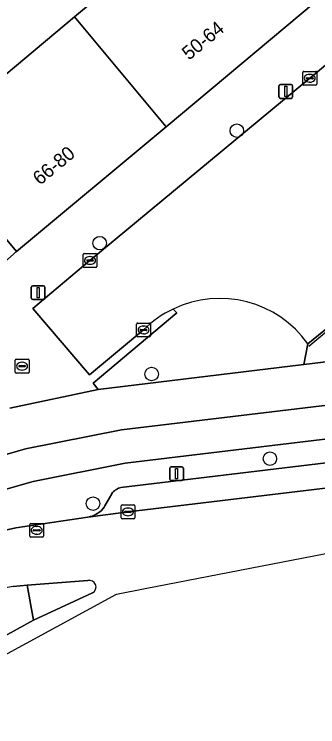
# Model space of a CAD drawing. Extents: x 159888 to 160761, y 384031 to 384750.
# Drawn here: x 160419.7 to 160441.7, y 384134.1 to 384185.7 of the extents above; entities that cross this region are included whole.
import ezdxf

# ---------------------------------------------------------------- set-up
doc = ezdxf.new("R2010")
doc.units = 0
for name, color, linetype in [('IMGEO_Berm_open', 7, 'Continuous'), ('IMGEO_Boom', 7, 'Continuous'), ('IMGEO_Erf', 7, 'Continuous'), ('IMGEO_Fietspad_open', 7, 'Continuous'), ('IMGEO_Groenvoorziening', 7, 'Continuous'), ('IMGEO_Hek', 7, 'Continuous'), ('IMGEO_Kolk', 7, 'Continuous'), ('IMGEO_Lichtmast', 7, 'Continuous'), ('IMGEO_Pand', 7, 'Continuous'), ('IMGEO_Pand_nummerreeks', 7, 'Continuous'), ('IMGEO_Parkeervlak_open', 7, 'Continuous'), ('IMGEO_Rijbaan_lokaal_gesloten', 7, 'Continuous'), ('IMGEO_Rijbaan_lokaal_open', 7, 'Continuous'), ('IMGEO_Rioolput', 7, 'Continuous'), ('IMGEO_Verkeerseiland_open', 7, 'Continuous'), ('IMGEO_Voetpad_open', 7, 'Continuous')]:
    doc.layers.add(name, color=color, linetype=linetype)

msp = doc.modelspace()

# ---------------------------------------------------------------- linework, layer by layer
at = {"layer": 'IMGEO_Berm_open'}
for points in [[(160498.671, 384161.716), (160427.759, 384153.215), (160421.097, 384151.881), (160416.241, 384150.508)], [(160419.085, 384148.352), (160419.834, 384148.53), (160425.051, 384149.307), (160425.206, 384149.337), (160425.357, 384149.38), (160425.504, 384149.437), (160425.646, 384149.507), (160425.781, 384149.589), (160425.907, 384149.683), (160426.025, 384149.787), (160426.133, 384149.902), (160426.23, 384150.026), (160426.288, 384150.112), (160426.778, 384150.984), (160426.791, 384151.005), (160426.844, 384151.077), (160426.902, 384151.144), (160426.967, 384151.206), (160427.036, 384151.261), (160427.111, 384151.311), (160427.189, 384151.353), (160427.271, 384151.388), (160427.356, 384151.416), (160427.443, 384151.436), (160490.133, 384158.969)]]:
    msp.add_lwpolyline(points, dxfattribs=at)
msp.add_lwpolyline([(160421.106, 384141.855), (160420.642, 384144.368), (160419.645, 384144.289), (160416.19, 384143.677), (160410.869, 384142.119), (160409.025, 384141.303), (160408.116, 384140.69), (160411.501, 384136.264), (160413.523, 384137.551), (160415.008, 384138.484)], close=True, dxfattribs=at)
at = {"layer": 'IMGEO_Boom'}
for centre in [(160435.839, 384177.254), (160425.908, 384169.12), (160429.669, 384159.648), (160438.233, 384153.529), (160425.423, 384150.277)]:
    msp.add_circle(centre, 0.489, dxfattribs=at)
at = {"layer": 'IMGEO_Erf'}
msp.add_lwpolyline([(160445.745, 384203.546), (160456.575, 384212.575), (160467.421, 384221.617), (160468.175, 384222.224), (160462.762, 384230.216), (160419.38, 384194.033), (160413.229, 384188.902), (160401.999, 384190.089), (160403.03, 384199.875), (160396.267, 384200.587), (160392.322, 384197.688), (160392.679, 384197.264), (160418.154, 384167.028), (160419.883, 384168.51), (160413.255, 384176.46), (160424.085, 384185.489), (160434.915, 384194.518)], close=True, dxfattribs=at)
at = {"layer": 'IMGEO_Fietspad_open'}
for points in [[(160496.618, 384163.892), (160427.484, 384155.614), (160420.542, 384154.247), (160414.196, 384152.415)], [(160399.716, 384142.915), (160400.343, 384143.286), (160400.825, 384143.559), (160401.674, 384144.039), (160404.278, 384145.513), (160407.348, 384147.131), (160411.719, 384149.018), (160416.241, 384150.508), (160421.097, 384151.881), (160427.759, 384153.215), (160498.671, 384161.716)]]:
    msp.add_lwpolyline(points, dxfattribs=at)
at = {"layer": 'IMGEO_Groenvoorziening'}
for points in [[(160443.941, 384164.258), (160440.992, 384161.842), (160440.695, 384160.33), (160497.469, 384167.144), (160496.899, 384171.869), (160496.371, 384176.297)], [(160431.232, 384164.354), (160431.483, 384164.076), (160425.429, 384158.997), (160425.801, 384158.542), (160440.695, 384160.33), (160440.992, 384161.842)]]:
    msp.add_lwpolyline(points, dxfattribs=at)
msp.add_arc((160434.612, 384157.268), 7.85, 35.6341, 115.4991, dxfattribs=at)
at = {"layer": 'IMGEO_Hek'}
msp.add_lwpolyline([(160444.073, 384164.15), (160441.056, 384161.653)], dxfattribs=at)
at = {"layer": 'IMGEO_Kolk'}
for p, q in [((160440.621, 384180.621), (160440.621, 384181.473)), ((160440.696, 384181.547), (160441.548, 384181.547)), ((160441.109, 384181.327), (160441.134, 384181.327)), ((160441.622, 384181.473), (160441.622, 384180.621)), ((160440.88, 384181.041), (160440.88, 384181.053)), ((160441.318, 384181.004), (160440.92, 384181.004)), ((160440.923, 384181.09), (160441.321, 384181.09)), ((160441.132, 384180.767), (160441.107, 384180.767)), ((160441.364, 384181.053), (160441.364, 384181.041)), ((160441.548, 384180.547), (160440.696, 384180.547)), ((160424.704, 384167.441), (160424.704, 384168.293)), ((160424.779, 384168.367), (160425.631, 384168.367)), ((160425.705, 384168.293), (160425.705, 384167.441)), ((160424.963, 384167.861), (160424.963, 384167.873)), ((160425.401, 384167.824), (160425.003, 384167.824)), ((160425.006, 384167.91), (160425.404, 384167.91)), ((160425.192, 384168.147), (160425.217, 384168.147)), ((160425.447, 384167.873), (160425.447, 384167.861)), ((160425.631, 384167.367), (160424.779, 384167.367)), ((160425.215, 384167.587), (160425.19, 384167.587)), ((160428.583, 384162.416), (160428.583, 384163.268)), ((160428.658, 384163.342), (160429.51, 384163.342)), ((160429.584, 384163.268), (160429.584, 384162.416)), ((160428.842, 384162.836), (160428.842, 384162.848)), ((160429.28, 384162.799), (160428.882, 384162.799)), ((160428.885, 384162.885), (160429.283, 384162.885)), ((160429.071, 384163.122), (160429.096, 384163.122)), ((160429.326, 384162.848), (160429.326, 384162.836)), ((160429.51, 384162.342), (160428.658, 384162.342)), ((160429.094, 384162.562), (160429.069, 384162.562)), ((160427.453, 384149.254), (160427.453, 384150.106)), ((160427.528, 384150.18), (160428.38, 384150.18)), ((160427.941, 384149.96), (160427.966, 384149.96)), ((160428.454, 384150.106), (160428.454, 384149.254)), ((160427.712, 384149.674), (160427.712, 384149.686)), ((160428.15, 384149.637), (160427.752, 384149.637)), ((160427.755, 384149.723), (160428.153, 384149.723)), ((160427.964, 384149.4), (160427.939, 384149.4)), ((160428.196, 384149.686), (160428.196, 384149.674)), ((160428.38, 384149.18), (160427.528, 384149.18))]:
    msp.add_line(p, q, dxfattribs=at)
for points in [[(160440.621, 384180.621), (160440.621, 384181.473)], [(160440.696, 384181.547), (160441.548, 384181.547)], [(160441.622, 384181.473), (160441.622, 384180.621)], [(160441.548, 384180.547), (160440.696, 384180.547)], [(160424.704, 384167.441), (160424.704, 384168.293)], [(160424.779, 384168.367), (160425.631, 384168.367)], [(160425.705, 384168.293), (160425.705, 384167.441)], [(160425.631, 384167.367), (160424.779, 384167.367)], [(160428.583, 384162.416), (160428.583, 384163.268)], [(160428.658, 384163.342), (160429.51, 384163.342)], [(160429.584, 384163.268), (160429.584, 384162.416)], [(160429.51, 384162.342), (160428.658, 384162.342)], [(160427.453, 384149.254), (160427.453, 384150.106)], [(160427.528, 384150.18), (160428.38, 384150.18)], [(160428.454, 384150.106), (160428.454, 384149.254)], [(160428.38, 384149.18), (160427.528, 384149.18)]]:
    msp.add_lwpolyline(points, dxfattribs=at)
for centre, radius, start, end in [((160440.698, 384181.471), 0.0765, 91.552, 178.448), ((160440.698, 384181.471), 0.0765, 91.552, 178.448), ((160441.546, 384181.471), 0.0765, 1.552, 88.448), ((160441.546, 384181.471), 0.0765, 1.552, 88.448), ((160440.92, 384181.05), 0.0403, 85.8775, 175.7526), ((160440.917, 384181.04), 0.0366, 178.938, 274.7102), ((160441.321, 384181.047), 0.043, 264.8664, 352.4533), ((160441.325, 384181.052), 0.0386, 1.7309, 96.639), ((160440.698, 384180.623), 0.0765, 181.552, 268.448), ((160440.698, 384180.623), 0.0765, 181.552, 268.448), ((160441.546, 384180.623), 0.0765, 271.552, 358.448), ((160441.546, 384180.623), 0.0765, 271.552, 358.448), ((160424.781, 384168.291), 0.0765, 91.552, 178.448), ((160424.781, 384168.291), 0.0765, 91.552, 178.448), ((160425.629, 384168.291), 0.0765, 1.552, 88.448), ((160425.629, 384168.291), 0.0765, 1.552, 88.448), ((160425.003, 384167.87), 0.0403, 85.8775, 175.7526), ((160425, 384167.86), 0.0366, 178.938, 274.7102), ((160425.404, 384167.867), 0.043, 264.8664, 352.4533), ((160425.408, 384167.872), 0.0386, 1.7309, 96.639), ((160424.781, 384167.443), 0.0765, 181.552, 268.448), ((160424.781, 384167.443), 0.0765, 181.552, 268.448), ((160425.629, 384167.443), 0.0765, 271.552, 358.448), ((160425.629, 384167.443), 0.0765, 271.552, 358.448), ((160428.66, 384163.266), 0.0765, 91.552, 178.448), ((160428.66, 384163.266), 0.0765, 91.552, 178.448), ((160429.508, 384163.266), 0.0765, 1.552, 88.448), ((160429.508, 384163.266), 0.0765, 1.552, 88.448), ((160428.882, 384162.845), 0.0403, 85.8775, 175.7526), ((160428.879, 384162.835), 0.0366, 178.938, 274.7102), ((160429.283, 384162.842), 0.043, 264.8664, 352.4533), ((160429.287, 384162.847), 0.0386, 1.7309, 96.639), ((160428.66, 384162.418), 0.0765, 181.552, 268.448), ((160428.66, 384162.418), 0.0765, 181.552, 268.448), ((160429.508, 384162.418), 0.0765, 271.552, 358.448), ((160429.508, 384162.418), 0.0765, 271.552, 358.448), ((160427.53, 384150.104), 0.0765, 91.552, 178.448), ((160427.53, 384150.104), 0.0765, 91.552, 178.448), ((160428.378, 384150.104), 0.0765, 1.552, 88.448), ((160428.378, 384150.104), 0.0765, 1.552, 88.448), ((160427.53, 384149.256), 0.0765, 181.552, 268.448), ((160427.53, 384149.256), 0.0765, 181.552, 268.448), ((160427.752, 384149.683), 0.0403, 85.8775, 175.7526), ((160427.749, 384149.673), 0.0366, 178.938, 274.7102), ((160428.153, 384149.68), 0.043, 264.8664, 352.4533), ((160428.157, 384149.685), 0.0386, 1.7309, 96.639), ((160428.378, 384149.256), 0.0765, 271.552, 358.448), ((160428.378, 384149.256), 0.0765, 271.552, 358.448)]:
    msp.add_arc(centre, radius, start, end, dxfattribs=at)
for centre, major_axis, ratio, start_param, end_param in [((160441.108, 384181.047), (-0.387, 0.002), 0.722429, 4.712389, 7.853982), ((160441.133, 384181.047), (-0.39, 0.002), 0.717154, 1.570796, 4.712389), ((160425.191, 384167.867), (-0.387, 0.002), 0.722429, 4.712389, 7.853982), ((160425.216, 384167.867), (-0.39, 0.002), 0.717154, 1.570796, 4.712389), ((160429.07, 384162.842), (-0.387, 0.002), 0.722429, 4.712389, 7.853982), ((160429.095, 384162.842), (-0.39, 0.002), 0.717154, 1.570796, 4.712389), ((160427.94, 384149.68), (-0.387, 0.002), 0.722429, 4.712389, 7.853982), ((160427.965, 384149.68), (-0.39, 0.002), 0.717154, 1.570796, 4.712389)]:
    msp.add_ellipse(centre, major_axis=major_axis, ratio=ratio, start_param=start_param, end_param=end_param, dxfattribs=at)
at = {"layer": 'IMGEO_Lichtmast'}
for p, q in [((160438.892, 384179.692), (160438.892, 384180.492)), ((160438.892, 384180.492), (160438.892, 384179.692)), ((160438.992, 384180.592), (160439.782, 384180.592)), ((160439.782, 384180.592), (160438.992, 384180.592)), ((160439.882, 384180.492), (160439.882, 384179.692)), ((160439.882, 384179.692), (160439.882, 384180.492)), ((160439.782, 384179.592), (160438.992, 384179.592)), ((160438.992, 384179.592), (160439.782, 384179.592)), ((160420.951, 384165.144), (160420.951, 384165.944)), ((160420.951, 384165.944), (160420.951, 384165.144)), ((160421.051, 384166.044), (160421.841, 384166.044)), ((160421.841, 384166.044), (160421.051, 384166.044)), ((160421.941, 384165.944), (160421.941, 384165.144)), ((160421.941, 384165.144), (160421.941, 384165.944)), ((160421.841, 384165.044), (160421.051, 384165.044)), ((160421.051, 384165.044), (160421.841, 384165.044)), ((160430.976, 384152.046), (160430.976, 384152.846)), ((160430.976, 384152.846), (160430.976, 384152.046)), ((160431.076, 384152.946), (160431.866, 384152.946)), ((160431.866, 384152.946), (160431.076, 384152.946)), ((160431.966, 384152.846), (160431.966, 384152.046)), ((160431.966, 384152.046), (160431.966, 384152.846)), ((160431.866, 384151.946), (160431.076, 384151.946)), ((160431.076, 384151.946), (160431.866, 384151.946))]:
    msp.add_line(p, q, dxfattribs=at)
for points in [[(160439.312, 384180.467), (160439.462, 384180.467), (160439.462, 384179.717), (160439.312, 384179.717), (160439.312, 384180.467)], [(160421.371, 384165.919), (160421.521, 384165.919), (160421.521, 384165.169), (160421.371, 384165.169), (160421.371, 384165.919)], [(160431.396, 384152.821), (160431.546, 384152.821), (160431.546, 384152.071), (160431.396, 384152.071), (160431.396, 384152.821)]]:
    msp.add_lwpolyline(points, dxfattribs=at)
for centre, start, end in [((160438.992, 384180.492), 90, 180), ((160438.992, 384180.492), 90, 180), ((160439.782, 384180.492), 0, 90), ((160439.782, 384180.492), 360, 90), ((160438.992, 384179.692), 180, 270), ((160438.992, 384179.692), 180, 270), ((160439.782, 384179.692), 270, 0), ((160439.782, 384179.692), 270, 0), ((160421.051, 384165.944), 90, 180), ((160421.051, 384165.944), 90, 180), ((160421.841, 384165.944), 0, 90), ((160421.841, 384165.944), 360, 90), ((160421.051, 384165.144), 180, 270), ((160421.051, 384165.144), 180, 270), ((160421.841, 384165.144), 270, 0), ((160421.841, 384165.144), 270, 0), ((160431.076, 384152.846), 90, 180), ((160431.076, 384152.846), 90, 180), ((160431.866, 384152.846), 0, 90), ((160431.866, 384152.846), 360, 90), ((160431.076, 384152.046), 180, 270), ((160431.076, 384152.046), 180, 270), ((160431.866, 384152.046), 270, 0), ((160431.866, 384152.046), 270, 0)]:
    msp.add_arc(centre, 0.1, start, end, dxfattribs=at)
at = {"layer": 'IMGEO_Pand'}
for points in [[(160434.915, 384194.518), (160424.085, 384185.489), (160430.713, 384177.539), (160441.543, 384186.568)], [(160430.713, 384177.539), (160424.085, 384185.489), (160413.255, 384176.46), (160419.883, 384168.51)]]:
    msp.add_lwpolyline(points, close=True, dxfattribs=at)
at = {"layer": 'IMGEO_Parkeervlak_open'}
msp.add_lwpolyline([(160490.133, 384158.969), (160427.443, 384151.436), (160427.356, 384151.416), (160427.271, 384151.388), (160427.189, 384151.353), (160427.111, 384151.311), (160427.036, 384151.261), (160426.967, 384151.206), (160426.902, 384151.144), (160426.844, 384151.077), (160426.791, 384151.005), (160426.778, 384150.984), (160426.288, 384150.112), (160426.23, 384150.026), (160426.133, 384149.902), (160426.025, 384149.787), (160425.907, 384149.683), (160425.781, 384149.589), (160425.646, 384149.507), (160425.504, 384149.437), (160425.357, 384149.38), (160425.206, 384149.337), (160425.051, 384149.307), (160427.962, 384149.681), (160492.911, 384157.464)], dxfattribs=at)
at = {"layer": 'IMGEO_Rijbaan_lokaal_gesloten'}
for points in [[(160409.439, 384134.137), (160427.128, 384143.73), (160429.205, 384144.132), (160442.915, 384146.785), (160462.791, 384149.068), (160506.283, 384154.117), (160516.834, 384155.497), (160516.108, 384160.265), (160500, 384158.317), (160494.41, 384157.644), (160492.911, 384157.464), (160427.962, 384149.681), (160425.051, 384149.307), (160419.834, 384148.53), (160419.085, 384148.352)], [(160419.645, 384144.289), (160420.642, 384144.368), (160425.041, 384144.716)], [(160425.391, 384143.821), (160421.106, 384141.855), (160415.008, 384138.484), (160413.523, 384137.551), (160411.501, 384136.264), (160410.383, 384135.758), (160408.582, 384135.097), (160408.487, 384135.243)]]:
    msp.add_lwpolyline(points, dxfattribs=at)
msp.add_arc((160425.154, 384144.244), 0.485, 299.2144, 103.5027, dxfattribs=at)
at = {"layer": 'IMGEO_Rijbaan_lokaal_open'}
for points in [[(160476.095, 384210.002), (160425.202, 384167.864), (160421.063, 384164.399), (160425.156, 384159.585), (160429.086, 384162.845)], [(160440.992, 384161.842), (160443.941, 384164.258)]]:
    msp.add_lwpolyline(points, dxfattribs=at)
for centre, radius, start, end in [((160434.612, 384157.268), 7.85, 35.6341, 115.4991), ((160434.591, 384157.296), 7.817, 115.4534, 134.774)]:
    msp.add_arc(centre, radius, start, end, dxfattribs=at)
at = {"layer": 'IMGEO_Rioolput'}
for p, q in [((160419.786, 384159.793), (160419.786, 384160.645)), ((160419.861, 384160.719), (160420.713, 384160.719)), ((160420.787, 384160.645), (160420.787, 384159.793)), ((160420.045, 384160.213), (160420.045, 384160.225)), ((160420.483, 384160.176), (160420.085, 384160.176)), ((160420.088, 384160.262), (160420.486, 384160.262)), ((160420.274, 384160.499), (160420.299, 384160.499)), ((160420.529, 384160.225), (160420.529, 384160.213)), ((160420.713, 384159.719), (160419.861, 384159.719)), ((160420.297, 384159.939), (160420.272, 384159.939)), ((160420.84, 384147.92), (160420.84, 384148.772)), ((160420.915, 384148.846), (160421.767, 384148.846)), ((160421.841, 384148.772), (160421.841, 384147.92)), ((160421.099, 384148.34), (160421.099, 384148.352)), ((160421.537, 384148.303), (160421.139, 384148.303)), ((160421.142, 384148.389), (160421.54, 384148.389)), ((160421.328, 384148.626), (160421.353, 384148.626)), ((160421.583, 384148.352), (160421.583, 384148.34)), ((160421.767, 384147.846), (160420.915, 384147.846)), ((160421.351, 384148.066), (160421.326, 384148.066))]:
    msp.add_line(p, q, dxfattribs=at)
for points in [[(160419.786, 384159.793), (160419.786, 384160.645)], [(160419.861, 384160.719), (160420.713, 384160.719)], [(160420.787, 384160.645), (160420.787, 384159.793)], [(160420.713, 384159.719), (160419.861, 384159.719)], [(160420.84, 384147.92), (160420.84, 384148.772)], [(160420.915, 384148.846), (160421.767, 384148.846)], [(160421.841, 384148.772), (160421.841, 384147.92)], [(160421.767, 384147.846), (160420.915, 384147.846)]]:
    msp.add_lwpolyline(points, dxfattribs=at)
for centre, radius, start, end in [((160419.863, 384160.643), 0.0765, 91.552, 178.448), ((160419.863, 384160.643), 0.0765, 91.552, 178.448), ((160420.711, 384160.643), 0.0765, 1.552, 88.448), ((160420.711, 384160.643), 0.0765, 1.552, 88.448), ((160420.085, 384160.222), 0.0403, 85.8775, 175.7526), ((160420.082, 384160.212), 0.0366, 178.938, 274.7102), ((160420.486, 384160.219), 0.043, 264.8664, 352.4533), ((160420.49, 384160.224), 0.0386, 1.7309, 96.639), ((160419.863, 384159.795), 0.0765, 181.552, 268.448), ((160419.863, 384159.795), 0.0765, 181.552, 268.448), ((160420.711, 384159.795), 0.0765, 271.552, 358.448), ((160420.711, 384159.795), 0.0765, 271.552, 358.448), ((160420.917, 384148.77), 0.0765, 91.552, 178.448), ((160420.917, 384148.77), 0.0765, 91.552, 178.448), ((160421.765, 384148.77), 0.0765, 1.552, 88.448), ((160421.765, 384148.77), 0.0765, 1.552, 88.448), ((160421.139, 384148.349), 0.0403, 85.8775, 175.7526), ((160421.136, 384148.339), 0.0366, 178.938, 274.7102), ((160421.54, 384148.346), 0.043, 264.8664, 352.4533), ((160421.544, 384148.351), 0.0386, 1.7309, 96.639), ((160420.917, 384147.922), 0.0765, 181.552, 268.448), ((160420.917, 384147.922), 0.0765, 181.552, 268.448), ((160421.765, 384147.922), 0.0765, 271.552, 358.448), ((160421.765, 384147.922), 0.0765, 271.552, 358.448)]:
    msp.add_arc(centre, radius, start, end, dxfattribs=at)
for centre, major_axis, ratio, start_param, end_param in [((160420.273, 384160.219), (-0.387, 0.002), 0.722429, 4.712389, 7.853982), ((160420.298, 384160.219), (-0.39, 0.002), 0.717154, 1.570796, 4.712389), ((160421.327, 384148.346), (-0.387, 0.002), 0.722429, 4.712389, 7.853982), ((160421.352, 384148.346), (-0.39, 0.002), 0.717154, 1.570796, 4.712389)]:
    msp.add_ellipse(centre, major_axis=major_axis, ratio=ratio, start_param=start_param, end_param=end_param, dxfattribs=at)
at = {"layer": 'IMGEO_Verkeerseiland_open'}
msp.add_lwpolyline([(160425.041, 384144.716), (160420.642, 384144.368), (160421.106, 384141.855), (160425.391, 384143.821)], dxfattribs=at)
msp.add_arc((160425.154, 384144.244), 0.485, 299.2144, 103.5027, dxfattribs=at)
at = {"layer": 'IMGEO_Voetpad_open'}
for points in [[(160476.095, 384210.002), (160476.352, 384210.26), (160476.585, 384210.54), (160476.617, 384210.587), (160474.049, 384213.667), (160463.203, 384204.625), (160452.373, 384195.596), (160441.543, 384186.568), (160430.713, 384177.539), (160419.883, 384168.51), (160418.154, 384167.028), (160415.675, 384164.808), (160416.754, 384163.478), (160418.01, 384161.931), (160418.889, 384158.907), (160416.894, 384158.409), (160417.322, 384156.63)], [(160429.086, 384162.845), (160425.156, 384159.585), (160421.063, 384164.399), (160425.202, 384167.864), (160476.095, 384210.002)], [(160496.618, 384163.892), (160497, 384163.961), (160497.373, 384164.063), (160497.737, 384164.199), (160498.086, 384164.366), (160498.419, 384164.565), (160498.734, 384164.792), (160499.026, 384165.046), (160499.295, 384165.325), (160499.538, 384165.627), (160499.753, 384165.95), (160499.938, 384166.291), (160500, 384166.424), (160500.142, 384166.785), (160500.252, 384167.157), (160500.317, 384167.486), (160497.469, 384167.144), (160440.695, 384160.33), (160425.801, 384158.542), (160419.388, 384157.193)], [(160419.388, 384157.193), (160425.801, 384158.542), (160425.429, 384158.997), (160431.483, 384164.076), (160431.232, 384164.354)], [(160397.757, 384144.577), (160402.131, 384147.008), (160404.263, 384148.273), (160408.933, 384150.481), (160414.196, 384152.415), (160420.542, 384154.247), (160427.484, 384155.614), (160496.618, 384163.892)]]:
    msp.add_lwpolyline(points, dxfattribs=at)
msp.add_arc((160434.591, 384157.296), 7.817, 115.4534, 134.774, dxfattribs=at)

# ---------------------------------------------------------------- texts
at = {"layer": 'IMGEO_Pand_nummerreeks'}
for s, rotation, p in [('50-64', 39.5712, (160432.377, 384182.313)), ('66-80', 39.6593, (160421.577, 384173.266))]:
    msp.add_text(s, height=1, rotation=rotation, dxfattribs=at).set_placement(p)

doc.saveas('drawing.dxf')
